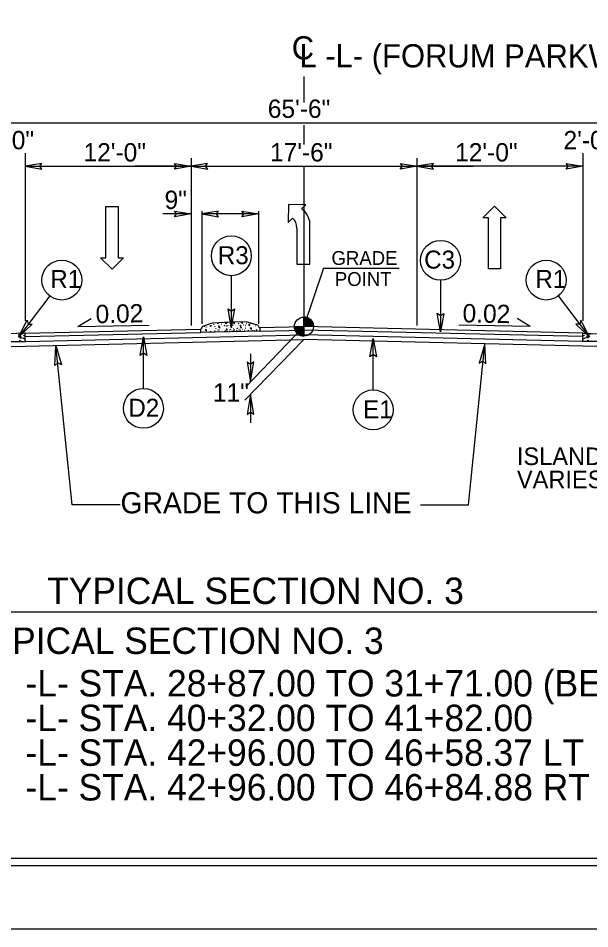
# Model space of a CAD drawing. Extents: x 1904401 to 1905163, y 193929 to 194736.
# Drawn here: x 1904776.5 to 1904817, y 194494.2 to 194558.8 of the extents above; entities that cross this region are included whole.
import ezdxf

# ---------------------------------------------------------------- set-up
doc = ezdxf.new("R2010")
doc.units = 0
for name, color, linetype in [('Default', 7, 'Continuous'), ('Old_Level_1', 7, 'Continuous'), ('Old_Level_11', 7, 'Continuous'), ('Old_Level_20', 7, 'Continuous'), ('Old_Level_3', 7, 'Continuous'), ('Prop Dimension Text', 7, 'Continuous'), ('Prop Lane Arrow CELL', 7, 'Continuous'), ('Sheet Cutting Line CELL', 7, 'Continuous'), ('Sheet Plot Border Inside CELL', 7, 'Continuous'), ('Sheet Plot Border Outside CELL', 7, 'Continuous'), ('Sheet Typical CELL', 7, 'Continuous'), ('Typical Arrow Superelevation CELL', 7, 'Continuous'), ('Typical Curb CELL', 7, 'Continuous'), ('Typical Pavement Slope CELL', 7, 'Continuous'), ('Typical Terminator CELL', 7, 'Continuous'), ('Typical Text Centerline CELL', 7, 'Continuous')]:
    doc.layers.add(name, color=color, linetype=linetype)

# ---------------------------------------------------------------- blocks, each defined once
blk = doc.blocks.new('TERMINATOR')
at = {"layer": 'Typical Terminator CELL'}
blk.add_lwpolyline([(-0.469, 0.081), (0, 0), (-0.471, -0.083), (-0.411, 0)], close=True, dxfattribs=at)

msp = doc.modelspace()

# ---------------------------------------------------------------- linework, layer by layer
at = {"layer": 'Default'}
for p, q in [((1904777, 194549.18), (1904777, 194537.306)), ((1904816.5, 194549.18), (1904816.5, 194537.306)), ((1904788.75, 194548.835), (1904788.75, 194536.962)), ((1904804.75, 194548.835), (1904804.75, 194536.962)), ((1904789.521, 194545.084), (1904789.521, 194537.092)), ((1904793.521, 194545.084), (1904793.521, 194537.092))]:
    msp.add_line(p, q, dxfattribs=at)
at = {"layer": 'Old_Level_1'}
for p, q in [((1904765, 194551.344), (1904828.5, 194551.344)), ((1904777, 194548.252), (1904789, 194548.252)), ((1904788.75, 194548.252), (1904804.75, 194548.252)), ((1904816.5, 194548.252), (1904804.5, 194548.252)), ((1904796.75, 194536.891), (1904796.75, 194537.566)), ((1904796.75, 194536.891), (1904792.617, 194532.621)), ((1904796.075, 194536.891), (1904796.75, 194536.891)), ((1904796.749, 194536.216), (1904796.75, 194536.891)), ((1904796.75, 194536.891), (1904796.749, 194536.216)), ((1904797.425, 194536.891), (1904796.75, 194536.891)), ((1904796.732, 194535.974), (1904792.56, 194531.664)), ((1904792.956, 194534.97), (1904792.956, 194532.97)), ((1904792.961, 194532.078), (1904792.961, 194530.078)), ((1904766.738, 194516.676), (1904819.131, 194516.676))]:
    msp.add_line(p, q, dxfattribs=at)
for points in [[(1904796.756, 194537.566), (1904796.756, 194537.566), (1904796.756, 194536.891)], [(1904796.77, 194537.566), (1904796.77, 194536.891)], [(1904796.783, 194537.564), (1904796.783, 194536.891)], [(1904796.797, 194537.564), (1904796.797, 194536.891)], [(1904796.81, 194537.563), (1904796.81, 194536.891)], [(1904796.824, 194537.561), (1904796.824, 194536.891)], [(1904796.837, 194537.56), (1904796.837, 194536.891)], [(1904796.851, 194537.558), (1904796.851, 194536.891)], [(1904796.864, 194537.557), (1904796.864, 194536.891)], [(1904796.878, 194537.554), (1904796.878, 194536.891)], [(1904796.891, 194537.551), (1904796.891, 194536.891)], [(1904796.905, 194537.548), (1904796.905, 194536.891)], [(1904796.918, 194537.545), (1904796.918, 194536.891)], [(1904796.932, 194537.54), (1904796.932, 194536.891)], [(1904796.945, 194537.537), (1904796.945, 194536.891)], [(1904796.959, 194537.533), (1904796.959, 194536.891)], [(1904796.972, 194537.528), (1904796.972, 194536.891)], [(1904796.986, 194537.524), (1904796.986, 194536.891)], [(1904796.999, 194537.518), (1904796.999, 194536.891)], [(1904797.013, 194537.512), (1904797.013, 194536.891)], [(1904797.026, 194537.506), (1904797.026, 194536.891)], [(1904797.04, 194537.5), (1904797.04, 194536.891)], [(1904797.053, 194537.494), (1904797.053, 194536.891)], [(1904797.067, 194537.486), (1904797.067, 194536.891)], [(1904797.08, 194537.479), (1904797.08, 194536.891)], [(1904797.094, 194537.471), (1904797.094, 194536.891)], [(1904797.107, 194537.464), (1904797.107, 194536.891)], [(1904797.121, 194537.455), (1904797.121, 194536.891)], [(1904797.134, 194537.446), (1904797.134, 194536.891)], [(1904797.148, 194537.435), (1904797.148, 194536.891)], [(1904797.161, 194537.426), (1904797.161, 194536.891)], [(1904797.175, 194537.416), (1904797.175, 194536.891)], [(1904797.188, 194537.404), (1904797.188, 194536.891)], [(1904797.202, 194537.392), (1904797.202, 194536.891)], [(1904797.215, 194537.38), (1904797.215, 194536.891)], [(1904797.229, 194537.366), (1904797.229, 194536.891)], [(1904797.242, 194537.353), (1904797.242, 194536.891)], [(1904797.256, 194537.338), (1904797.256, 194536.891)], [(1904797.269, 194537.321), (1904797.269, 194536.891)], [(1904797.283, 194537.305), (1904797.283, 194536.891)], [(1904797.296, 194537.287), (1904797.296, 194536.891)], [(1904797.31, 194537.267), (1904797.31, 194536.891)], [(1904797.323, 194537.246), (1904797.323, 194536.891)], [(1904797.337, 194537.224), (1904797.337, 194536.891)], [(1904796.078, 194536.891), (1904796.078, 194536.817)], [(1904796.092, 194536.891), (1904796.092, 194536.738)], [(1904796.105, 194536.891), (1904796.105, 194536.69)], [(1904796.119, 194536.891), (1904796.119, 194536.649)], [(1904796.132, 194536.891), (1904796.132, 194536.618)], [(1904796.146, 194536.891), (1904796.146, 194536.589)], [(1904796.159, 194536.891), (1904796.159, 194536.564)], [(1904796.173, 194536.891), (1904796.173, 194536.54)], [(1904796.186, 194536.891), (1904796.186, 194536.519)], [(1904796.2, 194536.891), (1904796.2, 194536.499)], [(1904796.213, 194536.891), (1904796.213, 194536.481)], [(1904796.227, 194536.891), (1904796.227, 194536.465)], [(1904796.24, 194536.891), (1904796.24, 194536.448)], [(1904796.254, 194536.891), (1904796.254, 194536.433)], [(1904796.267, 194536.891), (1904796.267, 194536.418)], [(1904796.281, 194536.891), (1904796.281, 194536.405)], [(1904796.294, 194536.891), (1904796.294, 194536.393)], [(1904796.308, 194536.891), (1904796.308, 194536.381)], [(1904796.321, 194536.891), (1904796.321, 194536.369)], [(1904796.335, 194536.891), (1904796.335, 194536.358)], [(1904796.348, 194536.891), (1904796.348, 194536.348)], [(1904796.362, 194536.891), (1904796.362, 194536.339)], [(1904796.375, 194536.891), (1904796.375, 194536.33)], [(1904796.389, 194536.891), (1904796.389, 194536.321)], [(1904796.402, 194536.891), (1904796.402, 194536.312)], [(1904796.416, 194536.891), (1904796.416, 194536.304)], [(1904796.429, 194536.891), (1904796.429, 194536.297)], [(1904796.443, 194536.891), (1904796.443, 194536.289)], [(1904796.456, 194536.891), (1904796.456, 194536.283)], [(1904796.47, 194536.891), (1904796.47, 194536.277)], [(1904796.483, 194536.891), (1904796.483, 194536.271)], [(1904796.497, 194536.891), (1904796.497, 194536.265)], [(1904796.51, 194536.891), (1904796.51, 194536.259)], [(1904796.524, 194536.891), (1904796.524, 194536.255)], [(1904796.537, 194536.891), (1904796.537, 194536.25)], [(1904796.551, 194536.891), (1904796.551, 194536.246)], [(1904796.564, 194536.891), (1904796.564, 194536.243)], [(1904796.578, 194536.891), (1904796.578, 194536.238)], [(1904796.591, 194536.891), (1904796.591, 194536.235)], [(1904796.605, 194536.891), (1904796.605, 194536.232)], [(1904796.618, 194536.891), (1904796.618, 194536.229)], [(1904796.632, 194536.891), (1904796.632, 194536.226)], [(1904796.645, 194536.891), (1904796.645, 194536.225)], [(1904796.659, 194536.891), (1904796.659, 194536.222)], [(1904796.672, 194536.891), (1904796.672, 194536.22)], [(1904796.686, 194536.891), (1904796.686, 194536.219)], [(1904796.699, 194536.891), (1904796.699, 194536.217)], [(1904796.713, 194536.891), (1904796.713, 194536.217)], [(1904796.726, 194536.891), (1904796.726, 194536.216)], [(1904796.74, 194536.891), (1904796.74, 194536.216), (1904796.74, 194536.216)], [(1904797.35, 194537.2), (1904797.35, 194536.891)], [(1904797.364, 194537.171), (1904797.364, 194536.891)], [(1904797.377, 194537.14), (1904797.377, 194536.891)], [(1904797.391, 194537.102), (1904797.391, 194536.891)], [(1904797.404, 194537.056), (1904797.404, 194536.891)], [(1904797.418, 194536.987), (1904797.418, 194536.891)]]:
    msp.add_lwpolyline(points, dxfattribs=at)
msp.add_circle((1904796.75, 194536.89), 0.675, dxfattribs=at)
for start, end in [(359.99048, 89.99048), (179.99048, 269.99048)]:
    msp.add_arc((1904796.75, 194536.89), 0.675, start, end, dxfattribs=at)
at = {"layer": 'Old_Level_11'}
for p, q in [((1904791.6, 194540.495), (1904791.6, 194536.841)), ((1904806.425, 194540.17), (1904806.425, 194536.516)), ((1904778.73, 194539.06), (1904776.518, 194536.151)), ((1904814.771, 194539.06), (1904816.983, 194536.151)), ((1904785.37, 194532.506), (1904785.37, 194536.161)), ((1904801.653, 194532.401), (1904801.653, 194536.055))]:
    msp.add_line(p, q, dxfattribs=at)
for points in [[(1904791.826, 194538.15), (1904791.6, 194536.841), (1904791.367, 194538.157), (1904791.6, 194537.99)], [(1904777.49, 194537.057), (1904776.518, 194536.151), (1904777.129, 194537.34), (1904777.213, 194537.065)], [(1904806.65, 194537.825), (1904806.425, 194536.516), (1904806.192, 194537.832), (1904806.425, 194537.665)], [(1904816.011, 194537.057), (1904816.983, 194536.151), (1904816.372, 194537.34), (1904816.288, 194537.065)], [(1904785.145, 194534.851), (1904785.37, 194536.161), (1904785.603, 194534.844), (1904785.37, 194535.012)], [(1904801.427, 194534.745), (1904801.653, 194536.055), (1904801.886, 194534.739), (1904801.653, 194534.906)]]:
    msp.add_lwpolyline(points, close=True, dxfattribs=at)
for centre in [(1904791.6, 194541.91), (1904806.425, 194541.585), (1904779.585, 194540.186), (1904813.915, 194540.186), (1904785.37, 194531.092), (1904801.653, 194530.986)]:
    msp.add_circle(centre, 1.414, dxfattribs=at)
at = {"layer": 'Old_Level_3'}
for q in [(1904796.75, 194536.891), (1904803.484, 194541.023)]:
    msp.add_line((1904798.138, 194541.023), q, dxfattribs=at)
at = {"layer": 'Prop Dimension Text'}
for p, q in [((1904777.75, 194548.252), (1904788.75, 194548.252)), ((1904788.75, 194548.252), (1904784.75, 194548.252)), ((1904815.75, 194548.252), (1904804.75, 194548.252)), ((1904804.75, 194548.252), (1904808.75, 194548.252))]:
    msp.add_line(p, q, dxfattribs=at)
at = {"layer": 'Prop Lane Arrow CELL'}
for p, q in [((1904782.713, 194545.403), (1904783.569, 194545.403)), ((1904782.713, 194541.771), (1904782.713, 194545.403)), ((1904783.569, 194545.403), (1904783.569, 194541.771)), ((1904795.645, 194545.538), (1904795.631, 194544.278)), ((1904796.877, 194545.524), (1904795.645, 194545.538)), ((1904796.583, 194545.23), (1904796.877, 194545.524)), ((1904809.436, 194544.605), (1904810.24, 194545.422)), ((1904810.24, 194545.422), (1904811.07, 194544.605)), ((1904788.75, 194544.882), (1904786.751, 194544.882)), ((1904793.521, 194544.882), (1904789.521, 194544.882)), ((1904795.631, 194544.278), (1904795.925, 194544.572)), ((1904809.825, 194544.605), (1904809.436, 194544.605)), ((1904809.825, 194540.973), (1904809.825, 194544.605)), ((1904811.07, 194544.605), (1904810.681, 194544.605)), ((1904810.681, 194544.605), (1904810.681, 194540.973)), ((1904796.247, 194543.872), (1904796.247, 194541.31)), ((1904797.171, 194541.31), (1904797.171, 194544.264)), ((1904783.154, 194540.954), (1904782.324, 194541.771)), ((1904782.324, 194541.771), (1904782.713, 194541.771)), ((1904783.958, 194541.771), (1904783.154, 194540.954)), ((1904783.569, 194541.771), (1904783.958, 194541.771)), ((1904796.247, 194541.31), (1904797.171, 194541.31)), ((1904810.681, 194540.973), (1904809.825, 194540.973)), ((1904780.314, 194524.255), (1904779.171, 194535.556)), ((1904808.402, 194524.255), (1904809.557, 194535.672)), ((1904783.713, 194524.255), (1904780.314, 194524.255)), ((1904805.003, 194524.255), (1904808.402, 194524.255))]:
    msp.add_line(p, q, dxfattribs=at)
for centre, radius, start, end in [((1904795.722, 194544.042), 1.471, 8.67607, 53.98777), ((1904795.335, 194543.874), 0.917, 360, 49.65817)]:
    msp.add_arc(centre, radius, start, end, dxfattribs=at)
at = {"layer": 'Sheet Cutting Line CELL'}
msp.add_line((1904710.692, 194494.195), (1905047.492, 194494.195), dxfattribs=at)
at = {"layer": 'Sheet Plot Border Inside CELL'}
msp.add_lwpolyline([(1905046.592, 194709.705), (1904713.292, 194709.705), (1904713.292, 194498.685), (1905046.592, 194498.685)], close=True, dxfattribs=at)
at = {"layer": 'Sheet Plot Border Outside CELL'}
msp.add_lwpolyline([(1905047.492, 194714.195), (1904710.692, 194714.195), (1904710.692, 194494.195), (1905047.492, 194494.195)], close=True, dxfattribs=at)
at = {"layer": 'Sheet Typical CELL'}
msp.add_lwpolyline([(1905044.092, 194709.195), (1904744.092, 194709.195), (1904744.092, 194499.195), (1905044.092, 194499.195)], close=True, dxfattribs=at)
at = {"layer": 'Typical Arrow Superelevation CELL'}
for p, q in [((1904780.715, 194536.89), (1904781.655, 194537.458)), ((1904812.786, 194536.89), (1904811.846, 194537.458)), ((1904780.715, 194536.89), (1904785.786, 194536.991)), ((1904812.786, 194536.89), (1904807.715, 194536.991))]:
    msp.add_line(p, q, dxfattribs=at)
at = {"layer": 'Typical Curb CELL'}
for p, q in [((1904790.26, 194537.15), (1904791.507, 194537.226)), ((1904792.756, 194537.209), (1904791.507, 194537.226)), ((1904789.424, 194536.718), (1904789.424, 194536.468)), ((1904789.516, 194536.814), (1904789.516, 194536.819)), ((1904789.579, 194536.909), (1904790.26, 194537.15)), ((1904789.84, 194536.654), (1904789.754, 194536.651)), ((1904789.754, 194536.651), (1904789.837, 194536.567)), ((1904789.837, 194536.567), (1904789.84, 194536.654)), ((1904790.116, 194536.976), (1904790.202, 194536.978)), ((1904790.123, 194536.89), (1904790.116, 194536.976)), ((1904790.202, 194536.978), (1904790.123, 194536.89)), ((1904790.632, 194537.164), (1904790.718, 194537.165)), ((1904790.639, 194537.078), (1904790.632, 194537.164)), ((1904790.718, 194537.165), (1904790.639, 194537.078)), ((1904790.787, 194536.874), (1904790.701, 194536.872)), ((1904790.701, 194536.872), (1904790.784, 194536.788)), ((1904790.784, 194536.788), (1904790.787, 194536.874)), ((1904791.117, 194536.546), (1904791.198, 194536.606)), ((1904791.198, 194536.606), (1904791.174, 194536.51)), ((1904791.197, 194537.174), (1904791.283, 194537.176)), ((1904791.203, 194537.088), (1904791.197, 194537.174)), ((1904791.283, 194537.176), (1904791.203, 194537.088)), ((1904791.311, 194536.711), (1904791.225, 194536.709)), ((1904791.225, 194536.709), (1904791.308, 194536.625)), ((1904791.308, 194536.625), (1904791.311, 194536.711)), ((1904791.688, 194536.546), (1904791.769, 194536.606)), ((1904791.819, 194537.189), (1904791.733, 194537.186)), ((1904791.733, 194537.186), (1904791.816, 194537.103)), ((1904791.769, 194536.606), (1904791.747, 194536.524)), ((1904791.816, 194537.103), (1904791.819, 194537.189)), ((1904792.308, 194536.874), (1904792.222, 194536.872)), ((1904792.222, 194536.872), (1904792.306, 194536.788)), ((1904792.384, 194537.205), (1904792.298, 194537.202)), ((1904792.298, 194537.202), (1904792.381, 194537.119)), ((1904792.306, 194536.788), (1904792.308, 194536.874)), ((1904792.381, 194537.119), (1904792.384, 194537.205)), ((1904793.448, 194537), (1904792.756, 194537.209)), ((1904792.791, 194536.629), (1904792.816, 194536.548)), ((1904792.875, 194536.573), (1904792.791, 194536.629)), ((1904792.908, 194537.042), (1904792.822, 194537.039)), ((1904792.822, 194537.039), (1904792.905, 194536.956)), ((1904792.905, 194536.956), (1904792.908, 194537.042)), ((1904793.021, 194536.772), (1904792.935, 194536.77)), ((1904792.935, 194536.77), (1904793.018, 194536.686)), ((1904793.018, 194536.686), (1904793.021, 194536.772)), ((1904793.349, 194536.657), (1904793.378, 194536.562)), ((1904793.432, 194536.601), (1904793.349, 194536.657)), ((1904793.416, 194536.562), (1904793.432, 194536.601)), ((1904793.514, 194536.908), (1904793.514, 194536.913)), ((1904793.611, 194536.817), (1904793.611, 194536.567)), ((1904777, 194536.426), (1904775.25, 194536.353)), ((1904776.654, 194536.202), (1904776.619, 194536.088)), ((1904776.619, 194536.088), (1904776.74, 194536.082)), ((1904776.74, 194536.082), (1904776.654, 194536.202)), ((1904777, 194535.842), (1904777, 194536.426)), ((1904793.611, 194536.567), (1904789.424, 194536.468)), ((1904791.135, 194536.508), (1904791.117, 194536.546)), ((1904791.699, 194536.522), (1904791.688, 194536.546)), ((1904792.865, 194536.548), (1904792.875, 194536.573)), ((1904816.5, 194535.842), (1904816.5, 194536.426)), ((1904816.5, 194536.426), (1904818.251, 194536.353)), ((1904816.761, 194536.082), (1904816.847, 194536.202)), ((1904816.882, 194536.088), (1904816.761, 194536.082)), ((1904816.847, 194536.202), (1904816.882, 194536.088)), ((1904774.501, 194535.842), (1904777, 194535.842)), ((1904819, 194535.842), (1904816.5, 194535.842))]:
    msp.add_line(p, q, dxfattribs=at)
for centre, radius in [((1904789.702, 194536.887), 0.00635), ((1904789.838, 194536.867), 0.00635), ((1904790.03, 194536.776), 0.00635), ((1904790.051, 194537.061), 0.00635), ((1904790.264, 194536.777), 0.00635), ((1904790.318, 194536.662), 0.00635), ((1904790.354, 194537.054), 0.00635), ((1904790.424, 194536.578), 0.00635), ((1904790.429, 194536.911), 0.00635), ((1904790.436, 194536.616), 0.00635), ((1904790.505, 194536.762), 0.00635), ((1904790.546, 194536.963), 0.00635), ((1904790.643, 194536.651), 0.00635), ((1904790.709, 194536.926), 0.00635), ((1904790.721, 194536.633), 0.00635), ((1904790.786, 194536.948), 0.00635), ((1904790.882, 194536.678), 0.00635), ((1904790.919, 194537.065), 0.00635), ((1904790.994, 194536.922), 0.00635), ((1904791.001, 194536.632), 0.00635), ((1904791.069, 194536.778), 0.00635), ((1904791.11, 194536.974), 0.00635), ((1904791.274, 194536.936), 0.00635), ((1904791.351, 194536.958), 0.00635), ((1904791.356, 194536.992), 0.00635), ((1904791.371, 194536.799), 0.00635), ((1904791.532, 194536.695), 0.00635), ((1904791.6, 194536.841), 0.00635), ((1904791.668, 194536.999), 0.00635), ((1904791.675, 194536.966), 0.00635), ((1904791.738, 194536.73), 0.00635), ((1904791.753, 194536.947), 0.00635), ((1904791.839, 194536.662), 0.00635), ((1904791.915, 194536.993), 0.00635), ((1904791.958, 194536.616), 0.00635), ((1904792.026, 194536.576), 0.00635), ((1904792.026, 194536.762), 0.00635), ((1904792.033, 194536.946), 0.00635), ((1904792.102, 194537.093), 0.00635), ((1904792.164, 194536.651), 0.00635), ((1904792.239, 194536.982), 0.00635), ((1904792.243, 194536.633), 0.00635), ((1904792.318, 194536.963), 0.00635), ((1904792.404, 194536.678), 0.00635), ((1904792.479, 194537.009), 0.00635), ((1904792.523, 194536.632), 0.00635), ((1904792.524, 194536.588), 0.00635), ((1904792.591, 194536.778), 0.00635), ((1904792.598, 194536.962), 0.00635), ((1904792.666, 194537.109), 0.00635), ((1904792.673, 194536.579), 0.00635), ((1904792.893, 194536.799), 0.00635), ((1904792.908, 194536.583), 0.00635), ((1904792.968, 194537.129), 0.00635), ((1904793.004, 194536.846), 0.00635), ((1904793.089, 194536.604), 0.00635), ((1904793.19, 194536.946), 0.00635), ((1904793.238, 194536.595), 0.00635), ((1904793.325, 194536.972), 0.00635), ((1904793.528, 194536.585), 0.00635), ((1904776.511, 194536.321), 0.00802), ((1904776.66, 194536.384), 0.00802), ((1904776.705, 194536.282), 0.00802), ((1904776.802, 194536.367), 0.00802), ((1904776.831, 194536.082), 0.00802), ((1904776.911, 194536.242), 0.00802), ((1904776.927, 194536.037), 0.00802), ((1904776.967, 194536.276), 0.00802), ((1904776.984, 194536.179), 0.00802), ((1904789.558, 194536.542), 0.00635), ((1904790.122, 194536.558), 0.00635), ((1904791.312, 194536.549), 0.00635), ((1904791.461, 194536.566), 0.00635), ((1904791.588, 194536.537), 0.00635), ((1904791.643, 194536.554), 0.00635), ((1904791.877, 194536.56), 0.00635), ((1904792.963, 194536.569), 0.00635), ((1904816.517, 194536.179), 0.00802), ((1904816.534, 194536.276), 0.00802), ((1904816.574, 194536.037), 0.00802), ((1904816.59, 194536.242), 0.00802), ((1904816.67, 194536.082), 0.00802), ((1904816.699, 194536.367), 0.00802), ((1904816.796, 194536.282), 0.00802), ((1904816.841, 194536.384), 0.00802), ((1904816.99, 194536.321), 0.00802), ((1904776.62, 194535.917), 0.00802), ((1904776.779, 194535.848), 0.00802), ((1904776.99, 194535.871), 0.00802), ((1904816.511, 194535.871), 0.00802), ((1904816.722, 194535.848), 0.00802), ((1904816.881, 194535.917), 0.00802)]:
    msp.add_circle(centre, radius, dxfattribs=at)
for centre, start, end in [((1904789.423, 194536.812), 271.07687, 1.07687), ((1904789.61, 194536.821), 109.51182, 181.07687), ((1904793.421, 194536.91), 1.62061, 73.18566), ((1904793.608, 194536.91), 181.62061, 271.62061)]:
    msp.add_arc(centre, 0.0937, start, end, dxfattribs=at)
at = {"layer": 'Typical Pavement Slope CELL'}
for p, q in [((1904777, 194536.426), (1904789.424, 194536.718)), ((1904793.611, 194536.817), (1904796.75, 194536.891)), ((1904793.617, 194536.567), (1904796.75, 194536.64)), ((1904816.5, 194536.426), (1904796.75, 194536.891)), ((1904816.495, 194536.176), (1904796.75, 194536.64)), ((1904773.597, 194535.429), (1904796.75, 194535.974)), ((1904777.006, 194536.176), (1904789.43, 194536.468)), ((1904777.014, 194535.842), (1904796.75, 194536.307)), ((1904816.487, 194535.842), (1904796.75, 194536.307)), ((1904819.904, 194535.429), (1904796.75, 194535.974))]:
    msp.add_line(p, q, dxfattribs=at)
at = {"layer": 'Typical Terminator CELL'}
for points in [[(1904778.172, 194548.454), (1904777, 194548.252), (1904778.179, 194548.044), (1904778.029, 194548.252)], [(1904787.579, 194548.454), (1904788.75, 194548.252), (1904787.572, 194548.044), (1904787.722, 194548.252)], [(1904789.922, 194548.454), (1904788.75, 194548.252), (1904789.929, 194548.044), (1904789.779, 194548.252)], [(1904803.579, 194548.454), (1904804.75, 194548.252), (1904803.572, 194548.044), (1904803.722, 194548.252)], [(1904805.922, 194548.454), (1904804.75, 194548.252), (1904805.929, 194548.044), (1904805.779, 194548.252)], [(1904815.329, 194548.454), (1904816.5, 194548.252), (1904815.322, 194548.044), (1904815.472, 194548.252)], [(1904787.579, 194545.084), (1904788.75, 194544.882), (1904787.572, 194544.674), (1904787.722, 194544.882)], [(1904790.693, 194545.084), (1904789.521, 194544.882), (1904790.7, 194544.674), (1904790.55, 194544.882)], [(1904792.349, 194545.084), (1904793.521, 194544.882), (1904792.342, 194544.674), (1904792.492, 194544.882)], [(1904779.084, 194534.132), (1904779.171, 194535.556), (1904779.574, 194534.178), (1904779.306, 194534.329)], [(1904809.644, 194534.248), (1904809.557, 194535.672), (1904809.154, 194534.294), (1904809.422, 194534.445)]]:
    msp.add_lwpolyline(points, close=True, dxfattribs=at)
at = {"layer": 'Typical Text Centerline CELL'}
for p, q in [((1904796.75, 194554.627), (1904796.75, 194552.779)), ((1904796.75, 194551.173), (1904796.75, 194549.803)), ((1904796.75, 194548.252), (1904796.75, 194536.891))]:
    msp.add_line(p, q, dxfattribs=at)

# ---------------------------------------------------------------- block references
at = {"layer": 'Old_Level_1', "xscale": 3, "yscale": -3}
for p, rotation in [((1904792.956, 194532.97), -90), ((1904792.961, 194532.078), 90)]:
    msp.add_blockref('TERMINATOR', p, dxfattribs=dict(at, rotation=rotation))

# ---------------------------------------------------------------- texts
at = {"layer": 'Old_Level_1'}
for s, height, p in [('65\'-6"', 1.3, (1904794.186, 194551.688)), ('2\'-0"', 1.3, (1904774.159, 194549.462)), ('2\'-0"', 1.3, (1904815.143, 194549.462)), ('12\'-0"', 1.3, (1904781.123, 194548.595)), ('17\'-6"', 1.3, (1904794.341, 194548.595)), ('12\'-0"', 1.3, (1904807.459, 194548.595)), ('9"', 1.3, (1904786.868, 194545.226)), ('TYPICAL SECTION NO. 3', 1.875, (1904778.544, 194517.221))]:
    msp.add_text(s, height=height, dxfattribs=at).set_placement(p)
at = {"layer": 'Old_Level_11'}
for s, p in [('GRADE', (1904798.697, 194541.26)), ('POINT', (1904798.934, 194539.769))]:
    msp.add_text(s, height=0.984, dxfattribs=at).set_placement(p)
at = {"layer": 'Old_Level_20'}
for s, height, p in [('R3', 1.2792, (1904790.644, 194541.312)), ('C3', 1.2792, (1904805.267, 194540.999)), ('R1', 1.2792, (1904778.769, 194539.627)), ('R1', 1.2792, (1904813.15, 194539.627)), ('11"', 1.3, (1904790.297, 194531.573)), ('D2', 1.2792, (1904784.305, 194530.495)), ('E1', 1.2792, (1904800.944, 194530.389))]:
    msp.add_text(s, height=height, dxfattribs=at).set_placement(p)
at = {"layer": 'Prop Dimension Text'}
for rotation, p in [(1.1462, (1904781.991, 194537.126)), (358.8538, (1904807.977, 194537.196))]:
    msp.add_text('0.02', height=1.3, rotation=rotation, dxfattribs=at).set_placement(p)
at = {"layer": 'Prop Lane Arrow CELL'}
for s, height, p in [('ISLAND WIDTH & LOCATION', 1.25, (1904811.839, 194527.069)), ('VARIES (SEE PLANS)', 1.25, (1904811.839, 194525.43)), ('USE TYPICAL SECTION NO. 3', 1.875, (1904767.01, 194513.679)), ('-L- STA. 28+87.00 TO 31+71.00 (BEGIN BRIDGE)', 1.875, (1904777.014, 194510.665)), ('-L- STA. 40+32.00 TO 41+82.00', 1.875, (1904777.014, 194508.207)), ('-L- STA. 42+96.00 TO 46+58.37 LT', 1.875, (1904777.014, 194505.749)), ('-L- STA. 42+96.00 TO 46+84.88 RT', 1.875, (1904777.014, 194503.291))]:
    msp.add_text(s, height=height, dxfattribs=at).set_placement(p)
msp.add_text('GRADE TO THIS LINE', height=1.5, rotation=0.00016, dxfattribs=at).set_placement((1904783.748, 194523.648))
at = {"layer": 'Typical Text Centerline CELL'}
msp.add_text('C', height=1.64, dxfattribs=at).set_placement((1904795.882, 194555.835))
msp.add_text('L -L- (FORUM PARKWAY)', height=1.64109, rotation=359.9469, dxfattribs=at).set_placement((1904796.428, 194555.275))

doc.saveas('drawing.dxf')
